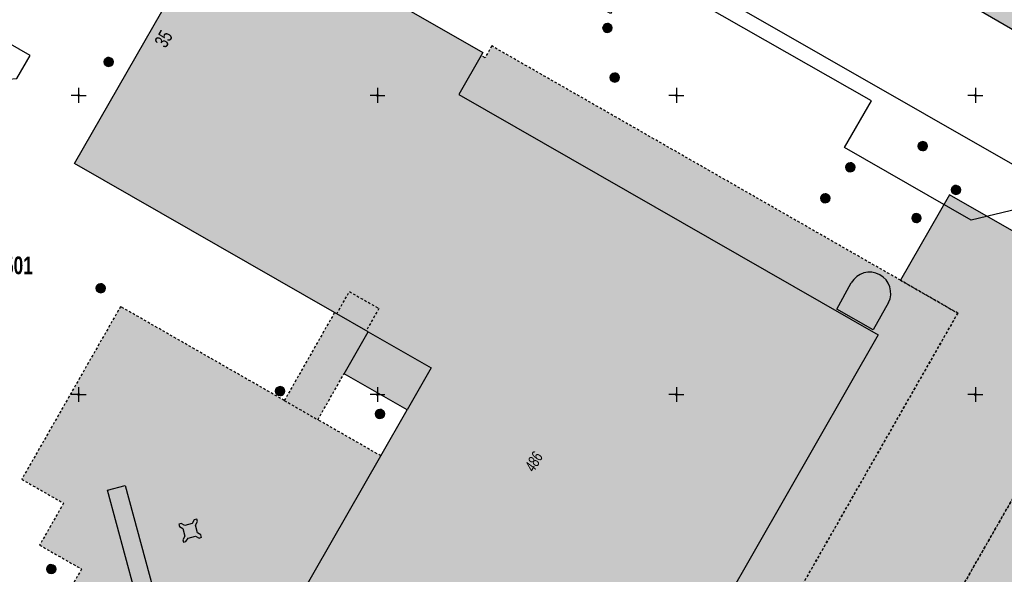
# Model space of a CAD drawing. Header units: metres. Extents: x 2695560 to 2696939, y 1260491 to 1262050.
# Tile 616 of 656: x 2696146 to 2696228, y 1260885 to 1260931. Entities that reach past the tile are written whole.
import ezdxf

# ---------------------------------------------------------------- set-up
doc = ezdxf.new("R2010")
doc.units = ezdxf.units.M
doc.linetypes.add('AUSGEZOGEN', pattern=[0])
doc.linetypes.add('VERDECKT2_S2', pattern=[0.36, 0.2, -0.16])
for name, color, linetype in [('XR$1$AV_Flächen (EO)', 7, 'AUSGEZOGEN'), ('XR$1$AV_Gebäudeflächen (BB)', 7, 'AUSGEZOGEN'), ('XR$1$AV_Gebäudeflächen (EO)', 7, 'AUSGEZOGEN'), ('XR$1$AV_Gebäudeflächen ut.', 7, 'AUSGEZOGEN'), ('XR$1$AV_Grundstück-Nr.', 7, 'AUSGEZOGEN'), ('XR$1$AV_Haus-Nr.', 7, 'AUSGEZOGEN'), ('XR$1$AV_Koordinatennetzpunkte', 7, 'AUSGEZOGEN'), ('XR$1$AV_Linien (BB)', 7, 'AUSGEZOGEN'), ('XR$1$AV_Linien (EO)', 7, 'AUSGEZOGEN'), ('XR$1$AV_Versicherung-Nr.', 7, 'AUSGEZOGEN'), ('XR$1$AW_LK_Schachtdeckel', 24, 'AUSGEZOGEN'), ('XR$1$Liegenschaftsgrenzen', 7, 'AUSGEZOGEN'), ('XR$1$PFAW', 255, 'AUSGEZOGEN'), ('XR$1$PFWA', 255, 'AUSGEZOGEN'), ('XR$1$WA_LK_Hydrant', 171, 'AUSGEZOGEN')]:
    doc.layers.add(name, color=color, linetype=linetype)
doc.styles.add('ARIAL', font='arial.ttf')

# ---------------------------------------------------------------- blocks, each defined once
blk = doc.blocks.new('COMPLEXOBJECT_5')
at = {"layer": 'XR$1$AV_Linien (BB)', "color": 7, "linetype": 'AUSGEZOGEN', "transparency": 33554687}
blk.add_line((6213.425, 10907.136), (6214.623, 10909.327), dxfattribs=at)
blk.add_lwpolyline([(6217.741, 10907.677), (6216.456, 10905.406), (6213.425, 10907.136)], dxfattribs=at)
for centre, radius, start, end in [((6216.162, 10908.465), 1.764, 61.31615, 150.73323), ((6216.161, 10908.464), 1.765, 333.53418, 61.32191)]:
    blk.add_arc(centre, radius, start, end, dxfattribs=at)
blk = doc.blocks.new('COMPLEXOBJECT_243')
at = {"layer": 'XR$1$AV_Linien (BB)', "color": 7, "linetype": 'AUSGEZOGEN', "transparency": 33554687}
for points in [[(6245.455, 10908.394), (6245.862, 10908.094), (6246.037, 10908.397), (6275.34, 10891.54)], [(6280.443, 10882.264), (6282.615, 10881.021), (6277.632, 10875.824), (6219.422, 10815.109), (6218.975, 10814.643), (6218.224, 10815.364), (6217.721, 10815.234)]]:
    blk.add_lwpolyline(points, dxfattribs=at)
for centre, radius, start, end in [((6270.55, 10882.906), 9.873, 27.95095, 60.98083), ((6270.459, 10882.811), 9.999, 356.86645, 28.18886)]:
    blk.add_arc(centre, radius, start, end, dxfattribs=at)
blk = doc.blocks.new('COMPLEXOBJECT_739')
at = {"layer": 'XR$1$AV_Linien (BB)', "color": 7, "linetype": 'AUSGEZOGEN', "transparency": 33554687}
blk.add_line((6112.962, 10902.535), (6173.621, 10979.876), dxfattribs=at)
for centre, radius, start, end in [((6116.903, 10899.405), 5.033, 141.54444, 184.94502), ((6116.965, 10899.419), 5.096, 185.03938, 196.0121)]:
    blk.add_arc(centre, radius, start, end, dxfattribs=at)
blk = doc.blocks.new('COMPLEXOBJECT_820')
at = {"layer": 'XR$1$AV_Flächen (EO)', "color": 7, "linetype": 'AUSGEZOGEN', "transparency": 33554687}
blk.add_line((6213.425, 10907.136), (6214.623, 10909.327), dxfattribs=at)
blk.add_lwpolyline([(6217.741, 10907.677), (6216.456, 10905.406), (6213.425, 10907.136)], dxfattribs=at)
for centre, radius, start, end in [((6216.162, 10908.465), 1.764, 61.31615, 150.73323), ((6216.161, 10908.464), 1.765, 333.53418, 61.32191)]:
    blk.add_arc(centre, radius, start, end, dxfattribs=at)
blk = doc.blocks.new('COMPLEXOBJECT_1378')
at = {"layer": 'XR$1$Liegenschaftsgrenzen', "color": 7, "linetype": 'AUSGEZOGEN', "transparency": 33554687}
blk.add_line((6284.748, 10886.813), (6288.439, 10884.697), dxfattribs=at)
blk.add_lwpolyline([(6243.44, 10822.28), (6231.62, 10810.93), (6225.777, 10805.814)], dxfattribs=at)
for centre, radius, start, end in [((5922.232, 11101.256), 425.447, 324.21336, 329.40174), ((5922.816, 11100.846), 424.733, 319.01511, 324.21221)]:
    blk.add_arc(centre, radius, start, end, dxfattribs=at)
blk = doc.blocks.new('BAV2041')
at = {"color": 7, "transparency": 33554687}
for p, q in [((-0.05, 0), (-0.5, 0)), ((0, 0.5), (0, 0.05)), ((0.05, 0), (0.5, 0)), ((0, -0.05), (0, -0.5))]:
    blk.add_line(p, q, dxfattribs=at)
blk.add_circle((0, 0), 0.05, dxfattribs=at)
for start, end in [(90, 270), (270, 90)]:
    blk.add_arc((0, 0), 0.05, start, end, dxfattribs=at)
blk = doc.blocks.new('BAW2082')
at = {"layer": 'XR$1$PFAW', "transparency": 33554687}
blk.add_hatch(color=7, dxfattribs=at).paths.add_polyline_path([(0.51, 0), (0.5, 0.1), (0.47, 0.19), (0.42, 0.28), (0.35, 0.36), (0.27, 0.42), (0.18, 0.47), (0.08, 0.49), (-0.02, 0.5), (-0.12, 0.48), (-0.21, 0.45), (-0.3, 0.39), (-0.37, 0.32), (-0.43, 0.24), (-0.47, 0.15), (-0.49, 0.05), (-0.49, -0.05), (-0.47, -0.15), (-0.43, -0.25), (-0.37, -0.33), (-0.3, -0.4), (-0.21, -0.45), (-0.12, -0.49), (-0.02, -0.5), (0.08, -0.5), (0.18, -0.47), (0.27, -0.43), (0.35, -0.37), (0.42, -0.29), (0.47, -0.2), (0.5, -0.1)])
at = {"transparency": 33554687}
for start, end in [(91.1948, 268.8052), (268.8052, 91.1948)]:
    blk.add_arc((0.01, 0), 0.5, start, end, dxfattribs=at)
at = {"layer": 'XR$1$PFAW', "transparency": 33554687}
blk.add_circle((0.01, 0), 0.5, dxfattribs=at)
blk = doc.blocks.new('BWA2009')
at = {"true_color": 0x000000, "transparency": 33554687}
blk.add_hatch(color=18, dxfattribs=at).paths.add_polyline_path([(0.33, 0), (0.33, 0.07), (0.31, 0.13), (0.27, 0.19), (0.23, 0.24), (0.18, 0.28), (0.12, 0.31), (0.05, 0.33), (-0.02, 0.33), (-0.08, 0.32), (-0.15, 0.3), (-0.2, 0.26), (-0.25, 0.22), (-0.29, 0.16), (-0.32, 0.1), (-0.33, 0.03), (-0.33, -0.03), (-0.32, -0.1), (-0.29, -0.16), (-0.25, -0.22), (-0.2, -0.26), (-0.15, -0.3), (-0.08, -0.32), (-0.02, -0.33), (0.05, -0.33), (0.12, -0.31), (0.18, -0.28), (0.23, -0.24), (0.27, -0.19), (0.31, -0.13), (0.33, -0.07)])
at = {"layer": 'XR$1$PFWA', "transparency": 33554687}
blk.add_hatch(color=7, dxfattribs=at).paths.add_polyline_path([(0.5, 0), (0.49, 0.1), (0.46, 0.2), (0.41, 0.29), (0.34, 0.36), (0.26, 0.42), (0.17, 0.47), (0.08, 0.49), (-0.03, 0.5), (-0.13, 0.48), (-0.22, 0.45), (-0.31, 0.4), (-0.38, 0.33), (-0.44, 0.24), (-0.48, 0.15), (-0.5, 0.05), (-0.5, -0.05), (-0.48, -0.15), (-0.44, -0.24), (-0.38, -0.33), (-0.31, -0.4), (-0.22, -0.45), (-0.13, -0.48), (-0.03, -0.5), (0.08, -0.49), (0.17, -0.47), (0.26, -0.42), (0.34, -0.36), (0.41, -0.29), (0.46, -0.2), (0.49, -0.1)])
at = {"transparency": 33554687}
blk.add_circle((0, 0), 0.333, dxfattribs=at)
for start, end in [(90, 180), (180, 270), (0, 90), (270, 0)]:
    blk.add_arc((0, 0), 0.5, start, end, dxfattribs=at)
at = {"layer": 'XR$1$PFWA', "transparency": 33554687}
blk.add_circle((0, 0), 0.5, dxfattribs=at)

msp = doc.modelspace()

# ---------------------------------------------------------------- hatches: boundary and pattern name
at = {"transparency": 33554687}
msp.add_hatch(color=7, dxfattribs=at).paths.add_polyline_path([(2696184.238, 1260909.682), (2696183.977, 1260909.227), (2696194.3, 1260903.316), (2696194.561, 1260903.771)])
at = {"layer": 'XR$1$AV_Gebäudeflächen (BB)', "true_color": 0xd2d2d2, "transparency": 33554687}
for points in [[(2696242.857, 1260928.402), (2696247.689, 1260936.733), (2696233.201, 1260945.136), (2696225.73, 1260932.256), (2696240.219, 1260923.853)], [(2696202.392, 1260877.82), (2696217.849, 1260904.787), (2696182.783, 1260924.886), (2696184.648, 1260928.141), (2696184.788, 1260928.385), (2696163.081, 1260940.821), (2696150.641, 1260919.11), (2696172.373, 1260906.654), (2696175.18, 1260905.045), (2696173.176, 1260901.548), (2696178.446, 1260898.527), (2696176.243, 1260894.684), (2696162.368, 1260870.477), (2696178.825, 1260861.063), (2696191.885, 1260883.827)], [(2696214.395, 1260906.946), (2696217.426, 1260905.216), (2696218.711, 1260907.487), (2696218.748, 1260907.566), (2696218.781, 1260907.647), (2696218.81, 1260907.729), (2696218.835, 1260907.813), (2696218.855, 1260907.897), (2696218.872, 1260907.983), (2696218.884, 1260908.069), (2696218.892, 1260908.156), (2696218.896, 1260908.243), (2696218.895, 1260908.331), (2696218.89, 1260908.418), (2696218.881, 1260908.504), (2696218.867, 1260908.591), (2696218.849, 1260908.676), (2696218.827, 1260908.76), (2696218.801, 1260908.844), (2696218.771, 1260908.925), (2696218.737, 1260909.006), (2696218.699, 1260909.084), (2696218.657, 1260909.161), (2696218.611, 1260909.235), (2696218.562, 1260909.307), (2696218.509, 1260909.376), (2696218.453, 1260909.443), (2696218.394, 1260909.507), (2696218.331, 1260909.568), (2696218.266, 1260909.625), (2696218.197, 1260909.68), (2696218.127, 1260909.731), (2696218.053, 1260909.778), (2696217.978, 1260909.822), (2696217.899, 1260909.863), (2696217.818, 1260909.899), (2696217.736, 1260909.932), (2696217.651, 1260909.96), (2696217.566, 1260909.984), (2696217.479, 1260910.004), (2696217.392, 1260910.019), (2696217.304, 1260910.03), (2696217.215, 1260910.036), (2696217.127, 1260910.038), (2696217.038, 1260910.036), (2696216.949, 1260910.029), (2696216.861, 1260910.018), (2696216.774, 1260910.002), (2696216.687, 1260909.982), (2696216.602, 1260909.957), (2696216.518, 1260909.928), (2696216.436, 1260909.895), (2696216.355, 1260909.858), (2696216.276, 1260909.817), (2696216.2, 1260909.772), (2696216.126, 1260909.723), (2696216.054, 1260909.671), (2696215.985, 1260909.615), (2696215.919, 1260909.556), (2696215.856, 1260909.493), (2696215.797, 1260909.427), (2696215.74, 1260909.359), (2696215.687, 1260909.287), (2696215.638, 1260909.213), (2696215.593, 1260909.137)]]:
    msp.add_hatch(color=254, dxfattribs=at).paths.add_polyline_path(points)
at = {"layer": 'XR$1$AV_Gebäudeflächen (EO)', "true_color": 0xebebeb, "transparency": 33554687}
h = msp.add_hatch(color=7, dxfattribs=at)
h.paths.add_polyline_path([(2696204.206, 1260871.151), (2696224.499, 1260906.61), (2696219.711, 1260909.354), (2696185.527, 1260928.943), (2696184.963, 1260927.96), (2696184.648, 1260928.141), (2696182.783, 1260924.886), (2696217.426, 1260905.029), (2696217.849, 1260904.787), (2696202.392, 1260877.82), (2696191.885, 1260883.827), (2696178.825, 1260861.063), (2696162.368, 1260870.477), (2696176.243, 1260894.684), (2696170.981, 1260897.7), (2696173.176, 1260901.548), (2696175.18, 1260905.045), (2696172.373, 1260906.654), (2696168.176, 1260899.307), (2696154.478, 1260907.158), (2696146.218, 1260892.724), (2696149.715, 1260890.723), (2696147.712, 1260887.223), (2696151.216, 1260885.218), (2696149.205, 1260881.704), (2696152.703, 1260879.703), (2696150.697, 1260876.197), (2696154.202, 1260874.192), (2696152.192, 1260870.679), (2696180.637, 1260854.404), (2696193.691, 1260877.178), (2696199.41, 1260873.9)])
h.paths.add_polyline_path([(2696217.215, 1260910.036), (2696217.304, 1260910.03), (2696217.392, 1260910.019), (2696217.479, 1260910.004), (2696217.566, 1260909.984), (2696217.651, 1260909.96), (2696217.736, 1260909.932), (2696217.818, 1260909.899), (2696217.899, 1260909.863), (2696217.978, 1260909.822), (2696218.053, 1260909.778), (2696218.127, 1260909.731), (2696218.197, 1260909.68), (2696218.266, 1260909.625), (2696218.331, 1260909.568), (2696218.394, 1260909.507), (2696218.453, 1260909.443), (2696218.509, 1260909.376), (2696218.562, 1260909.307), (2696218.611, 1260909.235), (2696218.657, 1260909.161), (2696218.699, 1260909.084), (2696218.737, 1260909.006), (2696218.771, 1260908.925), (2696218.801, 1260908.844), (2696218.827, 1260908.76), (2696218.849, 1260908.676), (2696218.867, 1260908.591), (2696218.881, 1260908.504), (2696218.89, 1260908.418), (2696218.895, 1260908.331), (2696218.896, 1260908.243), (2696218.892, 1260908.156), (2696218.884, 1260908.069), (2696218.872, 1260907.983), (2696218.855, 1260907.897), (2696218.835, 1260907.813), (2696218.81, 1260907.729), (2696218.781, 1260907.647), (2696218.748, 1260907.566), (2696218.711, 1260907.487), (2696217.426, 1260905.216), (2696214.395, 1260906.946), (2696215.593, 1260909.137), (2696215.638, 1260909.213), (2696215.687, 1260909.287), (2696215.74, 1260909.359), (2696215.797, 1260909.427), (2696215.856, 1260909.493), (2696215.919, 1260909.556), (2696215.985, 1260909.615), (2696216.054, 1260909.671), (2696216.126, 1260909.723), (2696216.2, 1260909.772), (2696216.276, 1260909.817), (2696216.355, 1260909.858), (2696216.436, 1260909.895), (2696216.518, 1260909.928), (2696216.602, 1260909.957), (2696216.687, 1260909.982), (2696216.774, 1260910.002), (2696216.861, 1260910.018), (2696216.949, 1260910.029), (2696217.038, 1260910.036), (2696217.127, 1260910.038)], flags=16)
msp.add_hatch(color=7, dxfattribs=at).paths.add_polyline_path([(2696208.484, 1260843.065), (2696237.873, 1260894.339), (2696252.152, 1260886.155), (2696253.524, 1260888.549), (2696255.829, 1260887.228), (2696255.89, 1260887.334), (2696255.949, 1260887.438), (2696255.576, 1260887.652), (2696256.083, 1260888.537), (2696234.629, 1260900.786), (2696201.306, 1260842.591), (2696212.192, 1260836.326), (2696212.685, 1260837.185), (2696213.058, 1260836.971), (2696213.186, 1260837.195), (2696210.87, 1260838.523), (2696212.24, 1260840.912)])
at = {"layer": 'XR$1$AV_Gebäudeflächen ut.', "true_color": 0xf5f5f5, "transparency": 33554687}
msp.add_hatch(color=7, dxfattribs=at).paths.add_polyline_path([(2696201.306, 1260842.591), (2696234.629, 1260900.786), (2696256.083, 1260888.537), (2696255.576, 1260887.652), (2696255.949, 1260887.438), (2696256.009, 1260887.542), (2696272.392, 1260878.174), (2696272.346, 1260878.093), (2696272.327, 1260878.061), (2696272.675, 1260877.863), (2696273.161, 1260878.713), (2696278.602, 1260875.634), (2696278.754, 1260875.794), (2696278.902, 1260875.958), (2696279.047, 1260876.125), (2696279.188, 1260876.295), (2696279.325, 1260876.469), (2696279.459, 1260876.645), (2696279.588, 1260876.824), (2696279.714, 1260877.006), (2696279.835, 1260877.191), (2696279.953, 1260877.378), (2696280.066, 1260877.568), (2696280.175, 1260877.76), (2696280.28, 1260877.955), (2696280.38, 1260878.151), (2696280.476, 1260878.35), (2696280.568, 1260878.552), (2696280.655, 1260878.755), (2696280.738, 1260878.96), (2696280.816, 1260879.166), (2696280.89, 1260879.375), (2696280.959, 1260879.585), (2696281.024, 1260879.796), (2696281.083, 1260880.009), (2696281.138, 1260880.223), (2696281.189, 1260880.438), (2696281.234, 1260880.654), (2696281.275, 1260880.872), (2696281.311, 1260881.09), (2696281.342, 1260881.309), (2696281.368, 1260881.528), (2696281.39, 1260881.748), (2696281.404, 1260881.934), (2696281.415, 1260882.121), (2696281.423, 1260882.308), (2696281.427, 1260882.494), (2696281.427, 1260882.681), (2696281.424, 1260882.868), (2696281.418, 1260883.055), (2696281.408, 1260883.241), (2696281.394, 1260883.428), (2696281.378, 1260883.614), (2696281.357, 1260883.8), (2696281.333, 1260883.985), (2696281.306, 1260884.17), (2696281.275, 1260884.354), (2696281.241, 1260884.538), (2696281.204, 1260884.721), (2696281.163, 1260884.903), (2696281.118, 1260885.085), (2696281.071, 1260885.265), (2696281.02, 1260885.445), (2696280.965, 1260885.624), (2696280.907, 1260885.802), (2696280.846, 1260885.978), (2696280.782, 1260886.154), (2696280.714, 1260886.328), (2696280.644, 1260886.501), (2696280.57, 1260886.672), (2696280.492, 1260886.843), (2696280.412, 1260887.011), (2696280.329, 1260887.178), (2696280.242, 1260887.344), (2696280.154, 1260887.505), (2696280.064, 1260887.665), (2696279.97, 1260887.823), (2696279.874, 1260887.979), (2696279.775, 1260888.134), (2696279.672, 1260888.286), (2696279.568, 1260888.437), (2696279.46, 1260888.586), (2696279.349, 1260888.732), (2696279.236, 1260888.877), (2696279.12, 1260889.019), (2696279.002, 1260889.159), (2696278.88, 1260889.297), (2696278.757, 1260889.433), (2696278.631, 1260889.567), (2696278.502, 1260889.698), (2696278.371, 1260889.826), (2696278.238, 1260889.952), (2696278.102, 1260890.076), (2696277.964, 1260890.197), (2696277.824, 1260890.316), (2696277.681, 1260890.431), (2696277.537, 1260890.545), (2696277.39, 1260890.655), (2696277.242, 1260890.763), (2696277.091, 1260890.868), (2696276.938, 1260890.97), (2696276.784, 1260891.07), (2696276.628, 1260891.166), (2696276.47, 1260891.259), (2696276.31, 1260891.35), (2696276.015, 1260891.507), (2696275.714, 1260891.655), (2696275.408, 1260891.792), (2696275.099, 1260891.919), (2696274.784, 1260892.035), (2696274.467, 1260892.14), (2696274.145, 1260892.235), (2696273.821, 1260892.318), (2696273.494, 1260892.391), (2696273.165, 1260892.452), (2696272.834, 1260892.503), (2696272.502, 1260892.542), (2696272.168, 1260892.569), (2696271.834, 1260892.586), (2696271.499, 1260892.591), (2696271.164, 1260892.584), (2696270.83, 1260892.567), (2696270.496, 1260892.538), (2696270.164, 1260892.498), (2696269.833, 1260892.446), (2696269.504, 1260892.384), (2696269.178, 1260892.31), (2696268.854, 1260892.225), (2696268.533, 1260892.129), (2696268.215, 1260892.023), (2696267.902, 1260891.905), (2696267.592, 1260891.778), (2696267.287, 1260891.639), (2696266.987, 1260891.491), (2696266.692, 1260891.332), (2696266.403, 1260891.164), (2696263.941, 1260893.513), (2696260.481, 1260895.519), (2696246.924, 1260903.275), (2696244.84, 1260904.468), (2696223.804, 1260916.502), (2696219.711, 1260909.354), (2696224.499, 1260906.61), (2696204.206, 1260871.151), (2696199.41, 1260873.9), (2696188.718, 1260855.228), (2696184.957, 1260857.382), (2696178.453, 1260845.854), (2696177.659, 1260844.827), (2696208.691, 1260819.408), (2696212.019, 1260816.677), (2696212.126, 1260816.589), (2696212.235, 1260816.502), (2696212.345, 1260816.418), (2696212.456, 1260816.335), (2696212.569, 1260816.255), (2696212.684, 1260816.177), (2696212.799, 1260816.1), (2696212.917, 1260816.026), (2696213.035, 1260815.954), (2696213.155, 1260815.884), (2696213.276, 1260815.816), (2696213.398, 1260815.75), (2696213.521, 1260815.687), (2696213.646, 1260815.626), (2696213.771, 1260815.567), (2696213.898, 1260815.51), (2696214.025, 1260815.455), (2696214.154, 1260815.403), (2696214.283, 1260815.353), (2696214.413, 1260815.306), (2696214.545, 1260815.26), (2696214.676, 1260815.217), (2696214.809, 1260815.177), (2696214.942, 1260815.139), (2696215.076, 1260815.103), (2696215.211, 1260815.069), (2696215.346, 1260815.039), (2696215.482, 1260815.01), (2696215.618, 1260814.984), (2696215.755, 1260814.96), (2696215.892, 1260814.939), (2696215.982, 1260814.926), (2696216.072, 1260814.915), (2696216.162, 1260814.905), (2696216.253, 1260814.895), (2696216.343, 1260814.887), (2696216.434, 1260814.88), (2696216.524, 1260814.873), (2696216.615, 1260814.868), (2696216.706, 1260814.864), (2696216.797, 1260814.861), (2696216.888, 1260814.859), (2696216.978, 1260814.859), (2696217.069, 1260814.859), (2696217.16, 1260814.86), (2696217.251, 1260814.862), (2696217.342, 1260814.866), (2696217.432, 1260814.87), (2696217.523, 1260814.876), (2696217.614, 1260814.882), (2696217.704, 1260814.89), (2696217.795, 1260814.899), (2696217.885, 1260814.909), (2696217.975, 1260814.919), (2696218.065, 1260814.931), (2696218.155, 1260814.944), (2696218.245, 1260814.958), (2696218.335, 1260814.973), (2696218.424, 1260814.989), (2696218.513, 1260815.007), (2696218.602, 1260815.025), (2696218.691, 1260815.044), (2696218.732, 1260815.053), (2696218.773, 1260815.063), (2696218.814, 1260815.072), (2696218.854, 1260815.082), (2696218.895, 1260815.092), (2696218.936, 1260815.103), (2696218.976, 1260815.113), (2696219.017, 1260815.124), (2696219.057, 1260815.135), (2696219.098, 1260815.146), (2696219.138, 1260815.158), (2696219.179, 1260815.17), (2696219.219, 1260815.181), (2696219.259, 1260815.193), (2696219.299, 1260815.206), (2696219.339, 1260815.218), (2696219.379, 1260815.231), (2696219.419, 1260815.244), (2696219.459, 1260815.257), (2696219.499, 1260815.271), (2696219.538, 1260815.284), (2696219.578, 1260815.298), (2696219.617, 1260815.312), (2696219.657, 1260815.326), (2696219.696, 1260815.341), (2696219.736, 1260815.355), (2696219.775, 1260815.37), (2696219.814, 1260815.385), (2696219.853, 1260815.401), (2696219.892, 1260815.416), (2696219.931, 1260815.432), (2696220.017, 1260815.467), (2696220.103, 1260815.503), (2696220.188, 1260815.539), (2696220.273, 1260815.577), (2696220.357, 1260815.616), (2696220.441, 1260815.656), (2696220.524, 1260815.697), (2696220.607, 1260815.739), (2696220.69, 1260815.782), (2696220.772, 1260815.825), (2696220.853, 1260815.87), (2696220.934, 1260815.916), (2696221.014, 1260815.963), (2696221.094, 1260816.011), (2696221.173, 1260816.059), (2696221.251, 1260816.109), (2696221.329, 1260816.16), (2696221.406, 1260816.211), (2696221.483, 1260816.263), (2696221.559, 1260816.317), (2696221.634, 1260816.371), (2696221.709, 1260816.426), (2696221.783, 1260816.482), (2696221.856, 1260816.539), (2696221.929, 1260816.597), (2696222.001, 1260816.656), (2696222.072, 1260816.715), (2696222.143, 1260816.776), (2696222.213, 1260816.837), (2696222.282, 1260816.899), (2696222.35, 1260816.962), (2696222.421, 1260817.029), (2696222.492, 1260817.097), (2696222.561, 1260817.166), (2696222.63, 1260817.236), (2696222.698, 1260817.307), (2696222.765, 1260817.378), (2696222.831, 1260817.451), (2696222.896, 1260817.524), (2696222.96, 1260817.598), (2696223.023, 1260817.673), (2696223.085, 1260817.748), (2696223.146, 1260817.825), (2696223.207, 1260817.902), (2696223.266, 1260817.98), (2696223.324, 1260818.059), (2696223.382, 1260818.138), (2696223.438, 1260818.218), (2696223.493, 1260818.299), (2696223.548, 1260818.381), (2696223.601, 1260818.463), (2696223.653, 1260818.546), (2696223.704, 1260818.629), (2696223.754, 1260818.713), (2696223.803, 1260818.798), (2696223.851, 1260818.883), (2696223.898, 1260818.969), (2696223.944, 1260819.056), (2696223.989, 1260819.143), (2696224.032, 1260819.231), (2696224.075, 1260819.319), (2696224.116, 1260819.408), (2696225.014, 1260820.915), (2696229.993, 1260826.145), (2696229.336, 1260826.523), (2696229.838, 1260827.399), (2696229.457, 1260827.618), (2696229.382, 1260827.488), (2696213.003, 1260836.876), (2696213.058, 1260836.971), (2696212.685, 1260837.185), (2696212.192, 1260836.326)])

# ---------------------------------------------------------------- linework, layer by layer
at = {"layer": 'XR$1$AV_Flächen (EO)', "color": 7, "linetype": 'VERDECKT2_S2', "transparency": 33554687}
for points in [[(2696204.206, 1260871.151), (2696224.499, 1260906.61), (2696219.711, 1260909.354), (2696185.527, 1260928.943), (2696184.963, 1260927.96), (2696184.648, 1260928.141)], [(2696219.711, 1260909.354), (2696224.499, 1260906.61), (2696204.206, 1260871.151), (2696199.41, 1260873.9)], [(2696172.373, 1260906.654), (2696168.176, 1260899.307), (2696154.478, 1260907.158), (2696146.218, 1260892.724), (2696149.715, 1260890.723), (2696147.712, 1260887.223), (2696151.216, 1260885.218), (2696149.205, 1260881.704), (2696152.703, 1260879.703), (2696150.697, 1260876.197), (2696154.202, 1260874.192), (2696152.192, 1260870.679), (2696180.637, 1260854.404), (2696193.691, 1260877.178), (2696199.41, 1260873.9), (2696204.206, 1260871.151)], [(2696176.243, 1260894.684), (2696170.981, 1260897.7), (2696173.176, 1260901.548)], [(2696255.949, 1260887.438), (2696255.576, 1260887.652), (2696256.083, 1260888.537), (2696234.629, 1260900.786), (2696201.306, 1260842.591), (2696212.192, 1260836.326), (2696212.685, 1260837.185), (2696213.058, 1260836.971)], [(2696201.306, 1260842.591), (2696234.629, 1260900.786), (2696256.083, 1260888.537), (2696255.576, 1260887.652), (2696255.949, 1260887.438)]]:
    msp.add_lwpolyline(points, dxfattribs=at)
at = {"layer": 'XR$1$AV_Flächen (EO)', "color": 7, "linetype": 'AUSGEZOGEN', "transparency": 33554687}
for points in [[(2696184.648, 1260928.141), (2696182.783, 1260924.886), (2696217.849, 1260904.787), (2696202.392, 1260877.82), (2696191.885, 1260883.827), (2696178.825, 1260861.063), (2696162.368, 1260870.477), (2696176.243, 1260894.684)], [(2696244.84, 1260904.468), (2696223.804, 1260916.502), (2696219.711, 1260909.354)], [(2696173.176, 1260901.548), (2696175.18, 1260905.045), (2696172.373, 1260906.654)]]:
    msp.add_lwpolyline(points, dxfattribs=at)
at = {"layer": 'XR$1$AV_Linien (BB)', "color": 7, "linetype": 'AUSGEZOGEN', "transparency": 33554687}
for points in [[(2696246.425, 1260908.204), (2696232.825, 1260916.103), (2696225.613, 1260914.394), (2696215.018, 1260920.454), (2696217.287, 1260924.345), (2696197.742, 1260935.509), (2696195.459, 1260931.671), (2696188.819, 1260935.468), (2696191.041, 1260939.359), (2696171.517, 1260950.552), (2696169.298, 1260946.673), (2696164.751, 1260949.273), (2696166.975, 1260953.157), (2696162.626, 1260955.643), (2696155.791, 1260943.683), (2696154.755, 1260944.249), (2696155.421, 1260945.392), (2696153.592, 1260946.438), (2696152.95, 1260945.304), (2696151.08, 1260946.379)], [(2696137.962, 1260929.637), (2696139.624, 1260924.477), (2696141.383, 1260923.149), (2696143.675, 1260926.066), (2696145.807, 1260926.234), (2696146.91, 1260928.145), (2696143.019, 1260930.379), (2696149.238, 1260941.228), (2696153.116, 1260939.002), (2696153.606, 1260939.86), (2696148.318, 1260942.853)], [(2696242.857, 1260928.402), (2696240.219, 1260923.853), (2696225.73, 1260932.256)]]:
    msp.add_lwpolyline(points, dxfattribs=at)
msp.add_lwpolyline([(2696202.392, 1260877.82), (2696191.885, 1260883.827), (2696178.825, 1260861.063), (2696162.368, 1260870.477), (2696176.243, 1260894.684), (2696178.446, 1260898.527), (2696173.176, 1260901.548), (2696175.18, 1260905.045), (2696172.373, 1260906.654), (2696150.641, 1260919.11), (2696163.081, 1260940.821), (2696184.788, 1260928.385), (2696184.648, 1260928.141), (2696182.783, 1260924.886), (2696217.849, 1260904.787), (2696202.392, 1260877.82)], close=True, dxfattribs=at)
at = {"layer": 'XR$1$AV_Linien (EO)', "color": 7, "linetype": 'VERDECKT2_S2', "transparency": 33554687}
msp.add_line((2696168.176, 1260899.307), (2696170.981, 1260897.7), dxfattribs=at)
msp.add_lwpolyline([(2696172.559, 1260906.555), (2696173.622, 1260908.412), (2696176.087, 1260907.001), (2696175.023, 1260905.144)], dxfattribs=at)
at = {"layer": 'XR$1$AV_Linien (EO)', "color": 7, "linetype": 'AUSGEZOGEN', "transparency": 33554687}
for points in [[(2696175.18, 1260905.045), (2696180.455, 1260902.032), (2696178.446, 1260898.527)], [(2696161.257, 1260887.861), (2696161.199, 1260888.081), (2696160.906, 1260888.252), (2696160.738, 1260888.891), (2696160.909, 1260889.184), (2696160.856, 1260889.387), (2696160.649, 1260889.331), (2696160.48, 1260889.037), (2696159.843, 1260888.865), (2696159.549, 1260889.034), (2696159.346, 1260888.979), (2696159.401, 1260888.77), (2696159.694, 1260888.599), (2696159.862, 1260887.96), (2696159.691, 1260887.667), (2696159.744, 1260887.464), (2696159.951, 1260887.518), (2696160.122, 1260887.811), (2696160.761, 1260887.979), (2696161.054, 1260887.808), (2696161.248, 1260887.877)]]:
    msp.add_lwpolyline(points, dxfattribs=at)
msp.add_lwpolyline([(2696156.392, 1260880.674), (2696153.384, 1260891.804), (2696154.876, 1260892.215), (2696157.886, 1260881.078), (2696156.392, 1260880.674)], close=True, dxfattribs=at)
at = {"layer": 'XR$1$Liegenschaftsgrenzen', "color": 7, "linetype": 'AUSGEZOGEN', "transparency": 33554687}
msp.add_line((2696238.4, 1260913.72), (2696203.22, 1260933.84), dxfattribs=at)

# ---------------------------------------------------------------- block references
at = {"layer": 'XR$1$AV_Flächen (EO)', "color": 7, "linetype": 'AUSGEZOGEN', "lineweight": -3, "transparency": 33554687}
msp.add_blockref('COMPLEXOBJECT_820', (2690000.97, 1249999.81), dxfattribs=at)
at = {"layer": 'XR$1$AV_Koordinatennetzpunkte', "color": 7, "linetype": 'AUSGEZOGEN', "lineweight": -3, "transparency": 33554687, "xscale": 1.25, "yscale": 1.25}
for p in [(2696150.97, 1260924.81), (2696175.97, 1260924.81), (2696200.97, 1260924.81), (2696225.97, 1260924.81), (2696150.97, 1260899.81), (2696175.97, 1260899.81), (2696200.97, 1260899.81), (2696225.97, 1260899.81)]:
    msp.add_blockref('BAV2041', p, dxfattribs=at)
at = {"layer": 'XR$1$AV_Linien (BB)', "color": 7, "linetype": 'AUSGEZOGEN', "lineweight": -3, "transparency": 33554687}
for name in ['COMPLEXOBJECT_739', 'COMPLEXOBJECT_5', 'COMPLEXOBJECT_243']:
    msp.add_blockref(name, (2690000.97, 1249999.81), dxfattribs=at)
at = {"layer": 'XR$1$AW_LK_Schachtdeckel', "color": 24, "linetype": 'AUSGEZOGEN', "lineweight": -3, "transparency": 33554687, "xscale": 0.7499999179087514, "yscale": 0.7499999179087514}
for p in [(2696195.194, 1260930.452), (2696195.792, 1260926.305), (2696221.552, 1260920.572), (2696215.511, 1260918.806), (2696213.404, 1260916.21), (2696221.038, 1260914.557), (2696152.807, 1260908.694), (2696167.816, 1260900.091), (2696176.173, 1260898.182)]:
    msp.add_blockref('BAW2082', p, dxfattribs=at)
at = {"layer": 'XR$1$AW_LK_Schachtdeckel', "color": 24, "linetype": 'AUSGEZOGEN', "lineweight": -3, "transparency": 33554687}
for p, xscale, yscale, rotation in [((2696153.478, 1260927.613), 0.7499999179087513, 0.7499999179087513, 328.722539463), ((2696148.69, 1260885.21), 0.7499999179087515, 0.7499999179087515, 156.987869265)]:
    msp.add_blockref('BAW2082', p, dxfattribs=dict(at, xscale=xscale, yscale=yscale, rotation=rotation))
at = {"layer": 'XR$1$Liegenschaftsgrenzen', "color": 7, "linetype": 'AUSGEZOGEN', "lineweight": -3, "transparency": 33554687}
msp.add_blockref('COMPLEXOBJECT_1378', (2690000.97, 1249999.81), dxfattribs=at)
at = {"layer": 'XR$1$WA_LK_Hydrant', "color": 171, "linetype": 'AUSGEZOGEN', "lineweight": -3, "transparency": 33554687, "xscale": 0.7499999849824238, "yscale": 0.7499999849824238, "rotation": 60.22482300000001}
msp.add_blockref('BWA2009', (2696224.352, 1260916.911), dxfattribs=at)

# ---------------------------------------------------------------- texts
at = {"layer": 'XR$1$AV_Grundstück-Nr.', "color": 7, "transparency": 33554687, "insert": (2696144.927, 1260910.581), "char_height": 1.48491, "width": 4.97324, "attachment_point": 5, "style": 'ARIAL'}
msp.add_mtext('\\A1;{\\fArial|i0|b1;\\H1.484908;\\W0.700000;\\C7;1/9501}\\P', dxfattribs=at)
at = {"layer": 'XR$1$AV_Haus-Nr.', "color": 7, "transparency": 33554687, "insert": (2696157.569, 1260929.83), "char_height": 1.1621, "width": 1.68109, "attachment_point": 2, "rotation": 60.1884, "style": 'ARIAL'}
msp.add_mtext('\\W0.70;35', dxfattribs=at)
at = {"layer": 'XR$1$AV_Versicherung-Nr.', "color": 7, "transparency": 33554687, "insert": (2696189.04, 1260894.191), "char_height": 0.96842, "width": 1.93301, "attachment_point": 5, "rotation": 60.1794, "style": 'ARIAL'}
msp.add_mtext('\\A1;{\\fArial|i1|b0;\\H0.968418;\\W0.700000;\\C7;486}\\P', dxfattribs=at)

doc.saveas('drawing.dxf')
